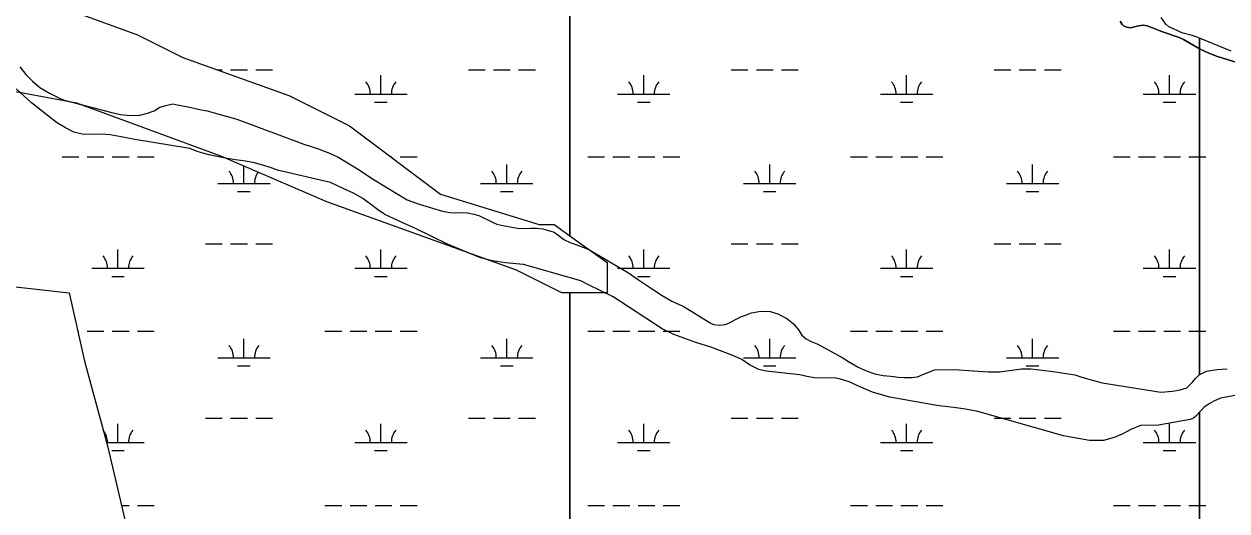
# Model space of a CAD drawing. Extents: x 3161564 to 3199464, y 849354 to 874788.
# Drawn here: x 3182999 to 3185296, y 856709 to 857638 of the extents above; entities that cross this region are included whole.
import ezdxf

# ---------------------------------------------------------------- set-up
doc = ezdxf.new("R2010")
doc.units = 0
for name, color, linetype in [('V-SITE-VEGE', 7, 'Continuous'), ('V-TOPO-SHOR', 7, 'Continuous'), ('V-WETL-SWMP', 7, 'Continuous')]:
    doc.layers.add(name, color=color, linetype=linetype)

msp = doc.modelspace()

# ---------------------------------------------------------------- linework, layer by layer
at = {"layer": 'V-SITE-VEGE'}
for p, q in [((3185179.1, 857638.2), (3185170.4, 857651)), ((3185184.7, 857633.1), (3185179.1, 857638.2)), ((3185200.8, 857625.8), (3185184.7, 857633.1)), ((3185209.4, 857621.8), (3185200.8, 857625.8)), ((3185229.3, 857616.3), (3185209.4, 857621.8)), ((3185236.8, 857614.1), (3185229.3, 857616.3)), ((3185243.7, 857611.3), (3185236.8, 857614.1)), ((3185243.7, 856969.4), (3185243.7, 857611.3)), ((3182990.8, 857556.5), (3183002.6, 857542.1)), ((3183002.6, 857542.1), (3183015.3, 857529.5)), ((3183015.3, 857529.5), (3183029.5, 857517)), ((3183013.6, 857487.9), (3182984.3, 857514.7)), ((3183029.5, 857517), (3183047.9, 857506.6)), ((3183047.9, 857506.6), (3183067.9, 857496.4)), ((3183061, 857450.6), (3183013.6, 857487.9)), ((3183067.9, 857496.4), (3183075.5, 857493)), ((3183075.5, 857493), (3183164, 857469.9)), ((3183247.5, 857472.8), (3183258.6, 857479.4)), ((3183258.6, 857479.4), (3183269.8, 857482.7)), ((3183269.8, 857482.7), (3183282.9, 857485.7)), ((3183282.9, 857485.7), (3183289, 857484.7)), ((3183289, 857484.7), (3183318.3, 857479.1)), ((3183318.3, 857479.1), (3183337.1, 857474.6)), ((3183337.1, 857474.6), (3183348.8, 857472.4)), ((3183164, 857469.9), (3183183.5, 857465.9)), ((3183183.5, 857465.9), (3183202.6, 857463.9)), ((3183202.6, 857463.9), (3183220.2, 857464.3)), ((3183220.2, 857464.3), (3183234.8, 857467.9)), ((3183234.8, 857467.9), (3183247.5, 857472.8)), ((3183348.8, 857472.4), (3183405.4, 857456.9)), ((3183405.4, 857456.9), (3183533.1, 857408.8)), ((3183078.2, 857440.2), (3183061, 857450.6)), ((3183094.4, 857431.8), (3183078.2, 857440.2)), ((3183110, 857428.3), (3183094.4, 857431.8)), ((3183128.7, 857427.4), (3183110, 857428.3)), ((3183147, 857428.1), (3183128.7, 857427.4)), ((3183163.2, 857426.8), (3183147, 857428.1)), ((3183184.8, 857423.1), (3183163.2, 857426.8)), ((3183210.3, 857418.2), (3183184.8, 857423.1)), ((3183315.4, 857400.9), (3183210.3, 857418.2)), ((3183533.1, 857408.8), (3183547.1, 857404.8)), ((3183329.4, 857395), (3183315.4, 857400.9)), ((3183352, 857388.7), (3183329.4, 857395)), ((3183383.8, 857382.1), (3183352, 857388.7)), ((3183402.9, 857378.8), (3183383.8, 857382.1)), ((3183547.1, 857404.8), (3183562.7, 857399.5)), ((3183562.7, 857399.5), (3183582, 857391.8)), ((3183582, 857391.8), (3183598.5, 857384.2)), ((3183598.5, 857384.2), (3183635.9, 857361.6)), ((3183422.2, 857376.7), (3183402.9, 857378.8)), ((3183439.3, 857373.1), (3183422.2, 857376.7)), ((3183465.4, 857365.9), (3183439.3, 857373.1)), ((3183485.7, 857358.9), (3183465.4, 857365.9)), ((3183635.9, 857361.6), (3183667.5, 857340.7)), ((3183584, 857335.5), (3183485.7, 857358.9)), ((3183667.5, 857340.7), (3183730.6, 857303)), ((3183609.8, 857323.4), (3183584, 857335.5)), ((3183628, 857315.4), (3183609.8, 857323.4)), ((3183645.6, 857305.1), (3183628, 857315.4)), ((3183660.6, 857294.4), (3183645.6, 857305.1)), ((3183674.1, 857284), (3183660.6, 857294.4)), ((3183730.6, 857303), (3183753.7, 857294.6)), ((3183753.7, 857294.6), (3183778.8, 857286.7)), ((3183687.6, 857274.5), (3183674.1, 857284)), ((3183704.2, 857266.8), (3183687.6, 857274.5)), ((3183778.8, 857286.7), (3183798.1, 857280.8)), ((3183798.1, 857280.8), (3183812.1, 857278.8)), ((3183812.1, 857278.8), (3183826.6, 857277.6)), ((3183826.6, 857277.6), (3183836.3, 857278.6)), ((3183836.3, 857278.6), (3183846, 857278.1)), ((3183846, 857278.1), (3183857.9, 857275.6)), ((3183857.9, 857275.6), (3183867.1, 857272.8)), ((3183867.1, 857272.8), (3183896, 857258.8)), ((3183723.6, 857258.4), (3183704.2, 857266.8)), ((3183746.7, 857248), (3183723.6, 857258.4)), ((3183807.4, 857218.1), (3183746.7, 857248)), ((3183896, 857258.8), (3183901.7, 857256.4)), ((3183901.7, 857256.4), (3183913.3, 857253.4)), ((3183913.3, 857253.4), (3183941.3, 857248.8)), ((3183941.3, 857248.8), (3183953.6, 857247.9)), ((3183953.6, 857247.9), (3183965.9, 857248.7)), ((3183965.9, 857248.7), (3183977.7, 857248.5)), ((3183977.7, 857248.5), (3183989.3, 857247.1)), ((3183989.3, 857247.1), (3184011.1, 857240.8)), ((3184011.1, 857240.8), (3184018.2, 857236.1)), ((3184018.2, 857236.1), (3184029.5, 857227.2)), ((3184029.5, 857227.2), (3184043, 857220.8)), ((3183845.7, 857202), (3183807.4, 857218.1)), ((3183870.4, 857192.1), (3183845.7, 857202)), ((3184043, 857220.8), (3184054.6, 857216.9)), ((3184054.6, 857216.9), (3184077.5, 857208.2)), ((3184077.5, 857208.2), (3184152.9, 857163.4)), ((3183893.5, 857186.2), (3183870.4, 857192.1)), ((3183918.5, 857182.2), (3183893.5, 857186.2)), ((3183952.4, 857179.4), (3183918.5, 857182.2)), ((3184062.3, 857148.3), (3183952.4, 857179.4)), ((3184152.9, 857163.4), (3184172, 857150)), ((3184077, 857140.6), (3184062.3, 857148.3)), ((3184123.7, 857117.3), (3184077, 857140.6)), ((3184172, 857150), (3184198.7, 857132.4)), ((3184198.7, 857132.4), (3184217.7, 857120.3)), ((3184217.7, 857056.7), (3184123.7, 857117.3)), ((3184217.7, 857120.3), (3184235.9, 857109.2)), ((3184235.9, 857109.2), (3184249.8, 857102.6)), ((3184249.8, 857102.6), (3184257.4, 857099.5)), ((3184257.4, 857099.5), (3184308.8, 857068.1)), ((3184378.4, 857083.4), (3184387.8, 857087.2)), ((3184387.8, 857087.2), (3184406, 857090.2)), ((3184406, 857090.2), (3184423.6, 857089.4)), ((3184423.6, 857089.4), (3184438.2, 857085.1)), ((3184438.2, 857085.1), (3184455.7, 857076)), ((3184308.8, 857068.1), (3184315.6, 857064.9)), ((3184315.6, 857064.9), (3184327.8, 857063.4)), ((3184327.8, 857063.4), (3184337.8, 857064.6)), ((3184337.8, 857064.6), (3184346.1, 857067.8)), ((3184346.1, 857067.8), (3184357.6, 857074.2)), ((3184357.6, 857074.2), (3184369, 857079.9)), ((3184369, 857079.9), (3184378.4, 857083.4)), ((3184455.7, 857076), (3184468.4, 857065.8)), ((3184468.4, 857065.8), (3184477.7, 857054.8)), ((3184239.5, 857045.9), (3184217.7, 857056.7)), ((3184281.7, 857030.4), (3184239.5, 857045.9)), ((3184477.7, 857054.8), (3184484.3, 857044.3)), ((3184484.3, 857044.3), (3184492.4, 857037.1)), ((3184310.6, 857021.5), (3184281.7, 857030.4)), ((3184352.2, 857005.7), (3184310.6, 857021.5)), ((3184492.4, 857037.1), (3184501.7, 857032.1)), ((3184501.7, 857032.1), (3184514.7, 857027.1)), ((3184514.7, 857027.1), (3184561.1, 857001.7)), ((3184369.3, 856998.1), (3184352.2, 857005.7)), ((3184384.5, 856987.8), (3184369.3, 856998.1)), ((3184561.1, 857001.7), (3184573.3, 856994.2)), ((3184573.3, 856994.2), (3184591.5, 856983.4)), ((3184401.9, 856979), (3184384.5, 856987.8)), ((3184415.7, 856975.4), (3184401.9, 856979)), ((3184480.2, 856968.5), (3184415.7, 856975.4)), ((3184591.5, 856983.4), (3184609, 856975.8)), ((3184609, 856975.8), (3184623.3, 856970.5)), ((3184623.3, 856970.5), (3184639.2, 856967.1)), ((3184705.1, 856965), (3184715.4, 856969)), ((3184715.4, 856969), (3184726.3, 856973.8)), ((3184726.3, 856973.8), (3184737.7, 856978.3)), ((3184737.7, 856978.3), (3184775.1, 856979)), ((3184775.1, 856979), (3184839.9, 856974.3)), ((3184839.9, 856974.3), (3184861.6, 856974.1)), ((3184861.6, 856974.1), (3184903.5, 856979.8)), ((3184903.5, 856979.8), (3184921.7, 856979.9)), ((3184921.7, 856979.9), (3184943.1, 856977.5)), ((3184943.1, 856977.5), (3184964.3, 856974.7)), ((3184964.3, 856974.7), (3185005.3, 856968.7)), ((3185005.3, 856968.7), (3185020.5, 856963.6)), ((3185235.8, 856961.5), (3185243.7, 856969.4)), ((3184493.5, 856965.3), (3184480.2, 856968.5)), ((3184508.4, 856963.1), (3184493.5, 856965.3)), ((3184549.6, 856962.3), (3184508.4, 856963.1)), ((3184558, 856960.3), (3184549.6, 856962.3)), ((3184574.3, 856955.5), (3184558, 856960.3)), ((3184590.8, 856947.8), (3184574.3, 856955.5)), ((3184605.7, 856941.1), (3184590.8, 856947.8)), ((3184639.2, 856967.1), (3184654.2, 856966)), ((3184654.2, 856966), (3184668.4, 856964.4)), ((3184668.4, 856964.4), (3184679.3, 856963.5)), ((3184679.3, 856963.5), (3184693.3, 856963.6)), ((3184693.3, 856963.6), (3184705.1, 856965)), ((3185020.5, 856963.6), (3185057.8, 856953.3)), ((3185057.8, 856953.3), (3185169.8, 856935.6)), ((3185219.4, 856943.7), (3185230, 856954.4)), ((3185230, 856954.4), (3185235.8, 856961.5)), ((3184618.9, 856935.4), (3184605.7, 856941.1)), ((3184651.9, 856925.8), (3184618.9, 856935.4)), ((3184731.2, 856912.2), (3184651.9, 856925.8)), ((3185169.8, 856935.6), (3185191.9, 856937.3)), ((3185191.9, 856937.3), (3185206.6, 856939.8)), ((3185206.6, 856939.8), (3185219.4, 856943.7)), ((3184746.1, 856909.3), (3184731.2, 856912.2)), ((3184774.4, 856906.1), (3184746.1, 856909.3)), ((3184796.4, 856903.1), (3184774.4, 856906.1)), ((3184820.4, 856898.5), (3184796.4, 856903.1)), ((3184984, 856852.3), (3184820.4, 856898.5)), ((3185225.3, 856883.6), (3185165.3, 856872.7)), ((3185232, 856886), (3185225.3, 856883.6)), ((3185236.6, 856889.6), (3185232, 856886)), ((3185243.7, 856897.4), (3185236.6, 856889.6)), ((3185243.7, 854766.2), (3185243.7, 856897.4)), ((3185095.8, 856855.6), (3185080.3, 856848.8)), ((3185112, 856864), (3185095.8, 856855.6)), ((3185130.8, 856871.6), (3185112, 856864)), ((3185165.3, 856872.7), (3185130.8, 856871.6)), ((3185004.5, 856848.3), (3184984, 856852.3)), ((3185033.6, 856843.4), (3185004.5, 856848.3)), ((3185060, 856843.2), (3185033.6, 856843.4)), ((3185080.3, 856848.8), (3185060, 856843.2))]:
    msp.add_line(p, q, dxfattribs=at)
for points in [[(3185303.9, 857586.3), (3185243.7, 857611.3), (3185243.7, 856969.4), (3185243.8, 856969.5), (3185256.6, 856975.8), (3185277.3, 856979.1), (3185296.3, 856980)], [(3185328.6, 856932.3), (3185283.7, 856923.8), (3185270.5, 856918.3), (3185261.7, 856913.2), (3185252.6, 856907.1), (3185246.7, 856900.8), (3185243.7, 856897.4), (3185243.7, 854766.2)]]:
    msp.add_lwpolyline(points, dxfattribs=at)
at = {"layer": 'V-TOPO-SHOR'}
msp.add_lwpolyline([(3185091.8, 857643.6), (3185095.6, 857637.2), (3185097.5, 857635.3), (3185104.3, 857632.2), (3185111.6, 857631.2), (3185127.1, 857635.1), (3185136.1, 857636), (3185143.3, 857634.8), (3185153.6, 857631.1), (3185166.3, 857625.8), (3185176.3, 857621.9), (3185204.5, 857612.4), (3185212.8, 857609.1), (3185244.9, 857590.1), (3185261, 857582.9), (3185277.7, 857576.2), (3185321.1, 857562.7)], dxfattribs=at)
at = {"layer": 'V-WETL-SWMP'}
for p, q in [((3184041.2, 858288.5), (3184041.2, 857234.3)), ((3184041.2, 857234.3), (3184041.2, 858288.5)), ((3183056.3, 857675.6), (3183215.5, 857617.6)), ((3185095.6, 857637.2), (3185091.8, 857643.6)), ((3185097.5, 857635.3), (3185095.6, 857637.2)), ((3185104.3, 857632.2), (3185097.5, 857635.3)), ((3185127.1, 857635.1), (3185111.6, 857631.2)), ((3185136.1, 857636), (3185127.1, 857635.1)), ((3185143.3, 857634.8), (3185136.1, 857636)), ((3185153.6, 857631.1), (3185143.3, 857634.8)), ((3183215.5, 857617.6), (3183302.3, 857574.2)), ((3185111.6, 857631.2), (3185104.3, 857632.2)), ((3185166.3, 857625.8), (3185153.6, 857631.1)), ((3185176.3, 857621.9), (3185166.3, 857625.8)), ((3185204.5, 857612.4), (3185176.3, 857621.9)), ((3185212.8, 857609.1), (3185204.5, 857612.4)), ((3185244.9, 857590.1), (3185212.8, 857609.1)), ((3185261, 857582.9), (3185244.9, 857590.1)), ((3183302.3, 857574.2), (3183504.9, 857501.8)), ((3185277.7, 857576.2), (3185261, 857582.9)), ((3185321.1, 857562.7), (3185277.7, 857576.2)), ((3183366.9, 857551.1), (3183377.5, 857551.1)), ((3183393.5, 857551.1), (3183425.5, 857551.1)), ((3183441.5, 857551.1), (3183473.5, 857551.1)), ((3183847.4, 857551.1), (3183879.4, 857551.1)), ((3183895.4, 857551.1), (3183927.4, 857551.1)), ((3183943.4, 857551.1), (3183975.4, 857551.1)), ((3184349.3, 857551.1), (3184381.3, 857551.1)), ((3184397.3, 857551.1), (3184429.3, 857551.1)), ((3184445.3, 857551.1), (3184477.3, 857551.1)), ((3184851.2, 857551.1), (3184883.2, 857551.1)), ((3184899.2, 857551.1), (3184931.2, 857551.1)), ((3184947.2, 857551.1), (3184979.2, 857551.1)), ((3183680.4, 857504.7), (3183680.4, 857540.7)), ((3184182.3, 857504.7), (3184182.3, 857540.7)), ((3184684.2, 857504.7), (3184684.2, 857540.7)), ((3185186.1, 857504.7), (3185186.1, 857540.7)), ((3183504.9, 857501.8), (3183620.6, 857443.9)), ((3183630.4, 857504.7), (3183730.4, 857504.7)), ((3184132.3, 857504.7), (3184232.3, 857504.7)), ((3184634.2, 857504.7), (3184734.2, 857504.7)), ((3185136.1, 857504.7), (3185236.1, 857504.7)), ((3183668.4, 857489.3), (3183692.4, 857489.3)), ((3184170.3, 857489.3), (3184194.3, 857489.3)), ((3184672.2, 857489.3), (3184696.2, 857489.3)), ((3185174.1, 857489.3), (3185198.1, 857489.3)), ((3183620.6, 857443.9), (3183794.3, 857313.5)), ((3183071.6, 857384.6), (3183103.6, 857384.6)), ((3183119.6, 857384.6), (3183151.6, 857384.6)), ((3183167.6, 857384.6), (3183199.6, 857384.6)), ((3183215.6, 857384.6), (3183247.6, 857384.6)), ((3183699.6, 857384.6), (3183701.5, 857384.6)), ((3183717.5, 857384.6), (3183749.5, 857384.6)), ((3184075.4, 857384.6), (3184107.4, 857384.6)), ((3184123.4, 857384.6), (3184155.4, 857384.6)), ((3184171.4, 857384.6), (3184203.4, 857384.6)), ((3184219.4, 857384.6), (3184251.4, 857384.6)), ((3184577.3, 857384.6), (3184609.3, 857384.6)), ((3184625.3, 857384.6), (3184657.3, 857384.6)), ((3184673.3, 857384.6), (3184705.3, 857384.6)), ((3184721.3, 857384.6), (3184753.3, 857384.6)), ((3185079.2, 857384.6), (3185111.2, 857384.6)), ((3185127.2, 857384.6), (3185159.2, 857384.6)), ((3185175.2, 857384.6), (3185207.2, 857384.6)), ((3185223.2, 857384.6), (3185255.2, 857384.6)), ((3183418.9, 857333.9), (3183418.9, 857366.9)), ((3183920.8, 857333.9), (3183920.8, 857369.9)), ((3184422.7, 857333.9), (3184422.7, 857369.9)), ((3184924.6, 857333.9), (3184924.6, 857369.9)), ((3183368.9, 857333.9), (3183468.9, 857333.9)), ((3183406.9, 857318.4), (3183430.9, 857318.4)), ((3183794.3, 857313.5), (3183982.4, 857255.6)), ((3183870.8, 857333.9), (3183970.8, 857333.9)), ((3183908.8, 857318.4), (3183932.8, 857318.4)), ((3184372.7, 857333.9), (3184472.7, 857333.9)), ((3184410.7, 857318.4), (3184434.7, 857318.4)), ((3184874.6, 857333.9), (3184974.6, 857333.9)), ((3184912.6, 857318.4), (3184936.6, 857318.4)), ((3183982.4, 857255.6), (3184011.3, 857255.6)), ((3184011.3, 857255.6), (3184041.2, 857234.3)), ((3184041.2, 857234.3), (3184112.6, 857183.2)), ((3183178.4, 857172), (3183178.4, 857208)), ((3183345.5, 857218.4), (3183377.5, 857218.4)), ((3183393.5, 857218.4), (3183425.5, 857218.4)), ((3183441.5, 857218.4), (3183473.5, 857218.4)), ((3183680.4, 857172), (3183680.4, 857208)), ((3184182.3, 857172), (3184182.3, 857208)), ((3184349.3, 857218.4), (3184381.3, 857218.4)), ((3184397.3, 857218.4), (3184429.3, 857218.4)), ((3184445.3, 857218.4), (3184477.3, 857218.4)), ((3184684.2, 857172), (3184684.2, 857208)), ((3184851.2, 857218.4), (3184883.2, 857218.4)), ((3184899.2, 857218.4), (3184931.2, 857218.4)), ((3184947.2, 857218.4), (3184979.2, 857218.4)), ((3185186.1, 857172), (3185186.1, 857208)), ((3184112.6, 857183.2), (3184112.6, 857125.3)), ((3183128.4, 857172), (3183228.4, 857172)), ((3183166.4, 857156.6), (3183190.4, 857156.6)), ((3183630.4, 857172), (3183730.4, 857172)), ((3183668.4, 857156.6), (3183692.4, 857156.6)), ((3184132.3, 857172), (3184232.3, 857172)), ((3184170.3, 857156.6), (3184194.3, 857156.6)), ((3184634.2, 857172), (3184734.2, 857172)), ((3184672.2, 857156.6), (3184696.2, 857156.6)), ((3185136.1, 857172), (3185236.1, 857172)), ((3185174.1, 857156.6), (3185198.1, 857156.6)), ((3184112.6, 857125.3), (3184041.2, 857125.3)), ((3184041.2, 857125.3), (3184041.2, 855374.5)), ((3183101.5, 857051.9), (3183103.6, 857051.9)), ((3183119.6, 857051.9), (3183151.6, 857051.9)), ((3183167.6, 857051.9), (3183199.6, 857051.9)), ((3183215.6, 857051.9), (3183247.6, 857051.9)), ((3183573.5, 857051.9), (3183605.5, 857051.9)), ((3183621.5, 857051.9), (3183653.5, 857051.9)), ((3183669.5, 857051.9), (3183701.5, 857051.9)), ((3183717.5, 857051.9), (3183749.5, 857051.9)), ((3184075.4, 857051.9), (3184107.4, 857051.9)), ((3184123.4, 857051.9), (3184155.4, 857051.9)), ((3184171.4, 857051.9), (3184203.4, 857051.9)), ((3184219.4, 857051.9), (3184251.4, 857051.9)), ((3184577.3, 857051.9), (3184609.3, 857051.9)), ((3184625.3, 857051.9), (3184657.3, 857051.9)), ((3184673.3, 857051.9), (3184705.3, 857051.9)), ((3184721.3, 857051.9), (3184753.3, 857051.9)), ((3185079.2, 857051.9), (3185111.2, 857051.9)), ((3185127.2, 857051.9), (3185159.2, 857051.9)), ((3185175.2, 857051.9), (3185207.2, 857051.9)), ((3185223.2, 857051.9), (3185255.2, 857051.9)), ((3183418.9, 857001.2), (3183418.9, 857037.2)), ((3183920.8, 857001.2), (3183920.8, 857037.2)), ((3184422.7, 857001.2), (3184422.7, 857037.2)), ((3184924.6, 857001.2), (3184924.6, 857037.2)), ((3183368.9, 857001.2), (3183468.9, 857001.2)), ((3183870.8, 857001.2), (3183970.8, 857001.2)), ((3184372.7, 857001.2), (3184472.7, 857001.2)), ((3184874.6, 857001.2), (3184974.6, 857001.2)), ((3183406.9, 856985.8), (3183430.9, 856985.8)), ((3183908.8, 856985.8), (3183932.8, 856985.8)), ((3184410.7, 856985.8), (3184434.7, 856985.8)), ((3184912.6, 856985.8), (3184936.6, 856985.8)), ((3183345.5, 856885.8), (3183377.5, 856885.8)), ((3183393.5, 856885.8), (3183425.5, 856885.8)), ((3183441.5, 856885.8), (3183473.5, 856885.8)), ((3183847.4, 856885.8), (3183879.4, 856885.8)), ((3183895.4, 856885.8), (3183927.4, 856885.8)), ((3183943.4, 856885.8), (3183975.4, 856885.8)), ((3184349.3, 856885.8), (3184381.3, 856885.8)), ((3184397.3, 856885.8), (3184429.3, 856885.8)), ((3184445.3, 856885.8), (3184477.3, 856885.8)), ((3184851.2, 856885.8), (3184883.2, 856885.8)), ((3184899.2, 856885.8), (3184931.2, 856885.8)), ((3184947.2, 856885.8), (3184979.2, 856885.8)), ((3183178.4, 856839.3), (3183178.4, 856875.3)), ((3183680.4, 856839.3), (3183680.4, 856875.3)), ((3184182.3, 856839.3), (3184182.3, 856875.3)), ((3184684.2, 856839.3), (3184684.2, 856875.3)), ((3185186.1, 856839.3), (3185186.1, 856875.3)), ((3183156.6, 856839.3), (3183228.4, 856839.3)), ((3183630.4, 856839.3), (3183730.4, 856839.3)), ((3184132.3, 856839.3), (3184232.3, 856839.3)), ((3184634.2, 856839.3), (3184734.2, 856839.3)), ((3185136.1, 856839.3), (3185236.1, 856839.3)), ((3183166.4, 856823.9), (3183190.4, 856823.9)), ((3183668.4, 856823.9), (3183692.4, 856823.9)), ((3184170.3, 856823.9), (3184194.3, 856823.9)), ((3184672.2, 856823.9), (3184696.2, 856823.9)), ((3185174.1, 856823.9), (3185198.1, 856823.9)), ((3183184.9, 856719.3), (3183199.6, 856719.3)), ((3183215.6, 856719.3), (3183247.6, 856719.3)), ((3183573.5, 856719.3), (3183605.5, 856719.3)), ((3183621.5, 856719.3), (3183653.5, 856719.3)), ((3183669.5, 856719.3), (3183701.5, 856719.3)), ((3183717.5, 856719.3), (3183749.5, 856719.3)), ((3184075.4, 856719.3), (3184107.4, 856719.3)), ((3184123.4, 856719.3), (3184155.4, 856719.3)), ((3184171.4, 856719.3), (3184203.4, 856719.3)), ((3184219.4, 856719.3), (3184251.4, 856719.3)), ((3184577.3, 856719.3), (3184609.3, 856719.3)), ((3184625.3, 856719.3), (3184657.3, 856719.3)), ((3184673.3, 856719.3), (3184705.3, 856719.3)), ((3184721.3, 856719.3), (3184753.3, 856719.3)), ((3185079.2, 856719.3), (3185111.2, 856719.3)), ((3185127.2, 856719.3), (3185159.2, 856719.3)), ((3185175.2, 856719.3), (3185207.2, 856719.3)), ((3185223.2, 856719.3), (3185255.2, 856719.3))]:
    msp.add_line(p, q, dxfattribs=at)
msp.add_lwpolyline([(3184041.2, 855374.5), (3184041.2, 857125.3), (3184025.8, 857125.3), (3183939, 857168.7), (3183577.2, 857299), (3183374.6, 857385.9), (3183099.7, 857487.3), (3182940.5, 857516.3), (3182882.6, 857559.7), (3182781.4, 857661.1), (3182694.5, 857690), (3182578.8, 857646.6), (3182520.9, 857588.7), (3182520.9, 857429.4), (3182752.4, 856966), (3182911.6, 856922.5), (3182940.5, 856966), (3182911.6, 857081.8), (3182955, 857139.7), (3183085.2, 857125.3), (3183114.2, 856994.9), (3183157.6, 856835.6), (3183215.5, 856589.4)], dxfattribs=at)
for centre, start, end in [((3183625.1, 857505.2), 359.2282, 40.7718), ((3183735.6, 857505.2), 139.2282, 180.7718), ((3184127, 857505.2), 359.2282, 40.7718), ((3184237.5, 857505.2), 139.2282, 180.7718), ((3184628.9, 857505.2), 359.2282, 40.7718), ((3184739.4, 857505.2), 139.2282, 180.7718), ((3185130.8, 857505.2), 359.2282, 40.7718), ((3185241.3, 857505.2), 139.2282, 180.7718), ((3183363.7, 857334.4), 359.2282, 40.7718), ((3183474.2, 857334.4), 143.3663, 180.7718), ((3183865.6, 857334.4), 359.2282, 40.7718), ((3183976.1, 857334.4), 139.2282, 180.7718), ((3184367.5, 857334.4), 359.2282, 40.7718), ((3184478, 857334.4), 139.2282, 180.7718), ((3184869.4, 857334.4), 359.2282, 40.7718), ((3184979.9, 857334.4), 139.2282, 180.7718), ((3183123.2, 857172.5), 359.2282, 40.7718), ((3183233.7, 857172.5), 139.2282, 180.7718), ((3183625.1, 857172.5), 359.2282, 40.7718), ((3183735.6, 857172.5), 139.2282, 180.7718), ((3184127, 857172.5), 359.2282, 40.7718), ((3184237.5, 857172.5), 139.2282, 180.7718), ((3184628.9, 857172.5), 359.2282, 40.7718), ((3184739.4, 857172.5), 139.2282, 180.7718), ((3185130.8, 857172.5), 359.2282, 40.7718), ((3185241.3, 857172.5), 139.2282, 180.7718), ((3183363.7, 857001.7), 359.2282, 40.7718), ((3183474.2, 857001.7), 139.2282, 180.7718), ((3183865.6, 857001.7), 359.2282, 40.7718), ((3183976.1, 857001.7), 139.2282, 180.7718), ((3184367.5, 857001.7), 359.2282, 40.7718), ((3184478, 857001.7), 139.2282, 180.7718), ((3184869.4, 857001.7), 359.2282, 40.7718), ((3184979.9, 857001.7), 139.2282, 180.7718), ((3183123.2, 856839.8), 359.2282, 39.7444), ((3183233.7, 856839.8), 139.2282, 180.7718), ((3183625.1, 856839.8), 359.2282, 40.7718), ((3183735.6, 856839.8), 139.2282, 180.7718), ((3184127, 856839.8), 359.2282, 40.7718), ((3184237.5, 856839.8), 139.2282, 180.7718), ((3184628.9, 856839.8), 359.2282, 40.7718), ((3184739.4, 856839.8), 139.2282, 180.7718), ((3185130.8, 856839.8), 359.2282, 40.7718), ((3185241.3, 856839.8), 139.2282, 180.7718)]:
    msp.add_arc(centre, 35.2, start, end, dxfattribs=at)

doc.saveas('drawing.dxf')
